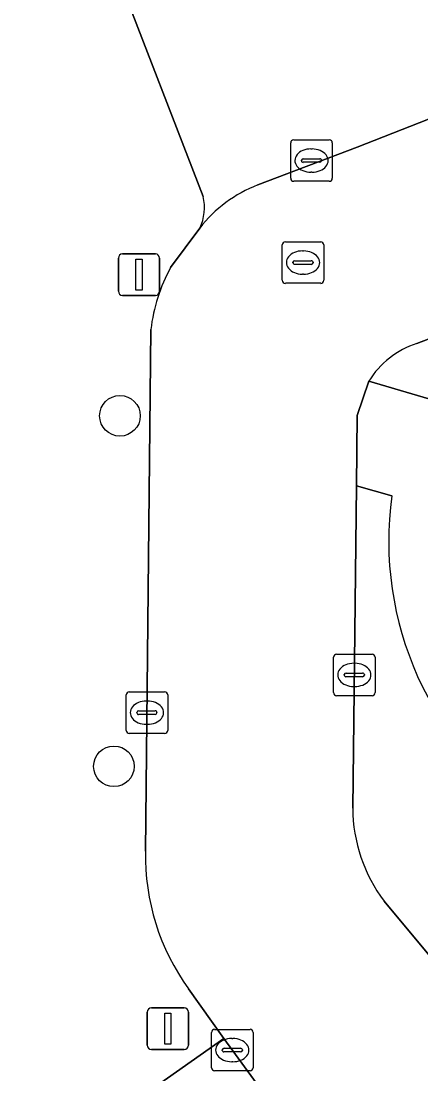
# Model space of a CAD drawing. Extents: x 159262 to 160143, y 383399 to 384319.
# Drawn here: x 159481.87 to 159491.5, y 383543.65 to 383568.99 of the extents above; entities that cross this region are included whole.
import ezdxf

# ---------------------------------------------------------------- set-up
doc = ezdxf.new("R2010")
doc.units = 0
for name, color, linetype in [('IMGEO_Boom', 7, 'Continuous'), ('IMGEO_Groenvoorziening', 7, 'Continuous'), ('IMGEO_Kolk', 7, 'Continuous'), ('IMGEO_Lichtmast', 7, 'Continuous'), ('IMGEO_Parkeervlak_open', 7, 'Continuous'), ('IMGEO_Rijbaan_lokaal_open', 7, 'Continuous'), ('IMGEO_Rioolput', 7, 'Continuous'), ('IMGEO_Voetpad_open', 7, 'Continuous')]:
    doc.layers.add(name, color=color, linetype=linetype)

msp = doc.modelspace()

# ---------------------------------------------------------------- linework, layer by layer
at = {"layer": 'IMGEO_Boom'}
for centre in [(159484.253, 383559.491), (159484.108, 383551.053)]:
    msp.add_circle(centre, 0.489, dxfattribs=at)
at = {"layer": 'IMGEO_Groenvoorziening'}
for points in [[(159502.427, 383565.452), (159500, 383564.523), (159491.401, 383561.23)], [(159490.248, 383560.322), (159494.523, 383559.067)], [(159490.796, 383557.564), (159489.947, 383557.807), (159489.857, 383550.043)], [(159490.611, 383547.805), (159492.891, 383545.075)]]:
    msp.add_lwpolyline(points, dxfattribs=at)
for centre, radius, start, end in [((159492.017, 383559.261), 2.063, 107.3816, 149.06), ((159498.725, 383556.484), 8.002, 172.2425, 235.947), ((159493.644, 383550.073), 3.787, 180.4518, 216.7864)]:
    msp.add_arc(centre, radius, start, end, dxfattribs=at)
at = {"layer": 'IMGEO_Kolk'}
for p, q in [((159488.364, 383565.21), (159488.364, 383566.062)), ((159488.439, 383566.136), (159489.291, 383566.136)), ((159488.852, 383565.916), (159488.877, 383565.916)), ((159489.365, 383566.062), (159489.365, 383565.21)), ((159488.666, 383565.679), (159489.064, 383565.679)), ((159488.623, 383565.63), (159488.623, 383565.642)), ((159489.061, 383565.593), (159488.663, 383565.593)), ((159489.107, 383565.642), (159489.107, 383565.63)), ((159488.875, 383565.356), (159488.85, 383565.356)), ((159489.291, 383565.136), (159488.439, 383565.136)), ((159489.47, 383553.754), (159490.322, 383553.754)), ((159489.395, 383552.828), (159489.395, 383553.68)), ((159489.883, 383553.534), (159489.908, 383553.534)), ((159490.396, 383553.68), (159490.396, 383552.828)), ((159489.654, 383553.248), (159489.654, 383553.26)), ((159489.697, 383553.297), (159490.095, 383553.297)), ((159490.138, 383553.26), (159490.138, 383553.248)), ((159490.092, 383553.211), (159489.694, 383553.211)), ((159484.401, 383551.919), (159484.401, 383552.771)), ((159484.476, 383552.845), (159485.328, 383552.845)), ((159485.402, 383552.771), (159485.402, 383551.919)), ((159490.322, 383552.754), (159489.47, 383552.754)), ((159489.906, 383552.974), (159489.881, 383552.974)), ((159484.889, 383552.625), (159484.914, 383552.625)), ((159484.66, 383552.339), (159484.66, 383552.351)), ((159485.098, 383552.302), (159484.7, 383552.302)), ((159484.703, 383552.388), (159485.101, 383552.388)), ((159485.144, 383552.351), (159485.144, 383552.339)), ((159484.912, 383552.065), (159484.887, 383552.065)), ((159485.328, 383551.845), (159484.476, 383551.845)), ((159486.457, 383543.796), (159486.457, 383544.648)), ((159486.532, 383544.722), (159487.384, 383544.722)), ((159487.458, 383544.648), (159487.458, 383543.796)), ((159486.945, 383544.502), (159486.97, 383544.502)), ((159486.716, 383544.216), (159486.716, 383544.228)), ((159487.154, 383544.179), (159486.756, 383544.179)), ((159486.759, 383544.265), (159487.157, 383544.265)), ((159487.2, 383544.228), (159487.2, 383544.216)), ((159486.968, 383543.942), (159486.943, 383543.942)), ((159487.384, 383543.722), (159486.532, 383543.722))]:
    msp.add_line(p, q, dxfattribs=at)
for points in [[(159488.364, 383565.21), (159488.364, 383566.062)], [(159488.439, 383566.136), (159489.291, 383566.136)], [(159489.365, 383566.062), (159489.365, 383565.21)], [(159489.291, 383565.136), (159488.439, 383565.136)], [(159489.47, 383553.754), (159490.322, 383553.754)], [(159489.395, 383552.828), (159489.395, 383553.68)], [(159490.396, 383553.68), (159490.396, 383552.828)], [(159484.401, 383551.919), (159484.401, 383552.771)], [(159484.476, 383552.845), (159485.328, 383552.845)], [(159485.402, 383552.771), (159485.402, 383551.919)], [(159490.322, 383552.754), (159489.47, 383552.754)], [(159485.328, 383551.845), (159484.476, 383551.845)], [(159486.457, 383543.796), (159486.457, 383544.648)], [(159486.532, 383544.722), (159487.384, 383544.722)], [(159487.458, 383544.648), (159487.458, 383543.796)], [(159487.384, 383543.722), (159486.532, 383543.722)]]:
    msp.add_lwpolyline(points, dxfattribs=at)
for centre, radius, start, end in [((159488.441, 383566.06), 0.0765, 91.552, 178.448), ((159488.441, 383566.06), 0.0765, 91.552, 178.448), ((159489.289, 383566.06), 0.0765, 1.552, 88.448), ((159489.289, 383566.06), 0.0765, 1.552, 88.448), ((159488.663, 383565.639), 0.0403, 85.8775, 175.7526), ((159489.068, 383565.641), 0.0386, 1.7309, 96.639), ((159488.66, 383565.629), 0.0366, 178.938, 274.7102), ((159489.064, 383565.636), 0.043, 264.8664, 352.4533), ((159488.441, 383565.212), 0.0765, 181.552, 268.448), ((159488.441, 383565.212), 0.0765, 181.552, 268.448), ((159489.289, 383565.212), 0.0765, 271.552, 358.448), ((159489.289, 383565.212), 0.0765, 271.552, 358.448), ((159489.472, 383553.678), 0.0765, 91.552, 178.448), ((159489.472, 383553.678), 0.0765, 91.552, 178.448), ((159490.32, 383553.678), 0.0765, 1.552, 88.448), ((159490.32, 383553.678), 0.0765, 1.552, 88.448), ((159489.694, 383553.257), 0.0403, 85.8775, 175.7526), ((159489.691, 383553.247), 0.0366, 178.938, 274.7102), ((159490.095, 383553.254), 0.043, 264.8664, 352.4533), ((159490.099, 383553.259), 0.0386, 1.7309, 96.639), ((159484.478, 383552.769), 0.0765, 91.552, 178.448), ((159484.478, 383552.769), 0.0765, 91.552, 178.448), ((159485.326, 383552.769), 0.0765, 1.552, 88.448), ((159485.326, 383552.769), 0.0765, 1.552, 88.448), ((159489.472, 383552.83), 0.0765, 181.552, 268.448), ((159489.472, 383552.83), 0.0765, 181.552, 268.448), ((159490.32, 383552.83), 0.0765, 271.552, 358.448), ((159490.32, 383552.83), 0.0765, 271.552, 358.448), ((159484.7, 383552.348), 0.0403, 85.8775, 175.7526), ((159484.697, 383552.338), 0.0366, 178.938, 274.7102), ((159485.101, 383552.345), 0.043, 264.8664, 352.4533), ((159485.105, 383552.35), 0.0386, 1.7309, 96.639), ((159484.478, 383551.921), 0.0765, 181.552, 268.448), ((159484.478, 383551.921), 0.0765, 181.552, 268.448), ((159485.326, 383551.921), 0.0765, 271.552, 358.448), ((159485.326, 383551.921), 0.0765, 271.552, 358.448), ((159486.534, 383544.646), 0.0765, 91.552, 178.448), ((159486.534, 383544.646), 0.0765, 91.552, 178.448), ((159487.382, 383544.646), 0.0765, 1.552, 88.448), ((159487.382, 383544.646), 0.0765, 1.552, 88.448), ((159486.756, 383544.225), 0.0403, 85.8775, 175.7526), ((159486.753, 383544.215), 0.0366, 178.938, 274.7102), ((159487.157, 383544.222), 0.043, 264.8664, 352.4533), ((159487.161, 383544.227), 0.0386, 1.7309, 96.639), ((159486.534, 383543.798), 0.0765, 181.552, 268.448), ((159486.534, 383543.798), 0.0765, 181.552, 268.448), ((159487.382, 383543.798), 0.0765, 271.552, 358.448), ((159487.382, 383543.798), 0.0765, 271.552, 358.448)]:
    msp.add_arc(centre, radius, start, end, dxfattribs=at)
for centre, major_axis, ratio, start_param, end_param in [((159488.851, 383565.636), (-0.387, 0.002), 0.722429, 4.712389, 7.853982), ((159488.876, 383565.636), (-0.39, 0.002), 0.717154, 1.570796, 4.712389), ((159489.882, 383553.254), (-0.387, 0.002), 0.722429, 4.712389, 7.853982), ((159489.907, 383553.254), (-0.39, 0.002), 0.717154, 1.570796, 4.712389), ((159484.888, 383552.345), (-0.387, 0.002), 0.722429, 4.712389, 7.853982), ((159484.913, 383552.345), (-0.39, 0.002), 0.717154, 1.570796, 4.712389), ((159486.944, 383544.222), (-0.387, 0.002), 0.722429, 4.712389, 7.853982), ((159486.969, 383544.222), (-0.39, 0.002), 0.717154, 1.570796, 4.712389)]:
    msp.add_ellipse(centre, major_axis=major_axis, ratio=ratio, start_param=start_param, end_param=end_param, dxfattribs=at)
at = {"layer": 'IMGEO_Lichtmast'}
for p, q in [((159484.316, 383563.388), (159485.106, 383563.388)), ((159485.106, 383563.388), (159484.316, 383563.388)), ((159484.216, 383562.488), (159484.216, 383563.288)), ((159484.216, 383563.288), (159484.216, 383562.488)), ((159485.206, 383563.288), (159485.206, 383562.488)), ((159485.206, 383562.488), (159485.206, 383563.288)), ((159485.106, 383562.388), (159484.316, 383562.388)), ((159484.316, 383562.388), (159485.106, 383562.388)), ((159484.911, 383544.338), (159484.911, 383545.138)), ((159484.911, 383545.138), (159484.911, 383544.338)), ((159485.011, 383545.238), (159485.801, 383545.238)), ((159485.801, 383545.238), (159485.011, 383545.238)), ((159485.901, 383545.138), (159485.901, 383544.338)), ((159485.901, 383544.338), (159485.901, 383545.138)), ((159485.801, 383544.238), (159485.011, 383544.238)), ((159485.011, 383544.238), (159485.801, 383544.238))]:
    msp.add_line(p, q, dxfattribs=at)
for points in [[(159484.636, 383563.263), (159484.786, 383563.263), (159484.786, 383562.513), (159484.636, 383562.513), (159484.636, 383563.263)], [(159485.331, 383545.113), (159485.481, 383545.113), (159485.481, 383544.363), (159485.331, 383544.363), (159485.331, 383545.113)]]:
    msp.add_lwpolyline(points, dxfattribs=at)
for centre, start, end in [((159484.316, 383563.288), 90, 180), ((159484.316, 383563.288), 90, 180), ((159485.106, 383563.288), 0, 90), ((159485.106, 383563.288), 360, 90), ((159484.316, 383562.488), 180, 270), ((159484.316, 383562.488), 180, 270), ((159485.106, 383562.488), 270, 0), ((159485.106, 383562.488), 270, 0), ((159485.011, 383545.138), 90, 180), ((159485.011, 383545.138), 90, 180), ((159485.801, 383545.138), 0, 90), ((159485.801, 383545.138), 360, 90), ((159485.011, 383544.338), 180, 270), ((159485.011, 383544.338), 180, 270), ((159485.801, 383544.338), 270, 0), ((159485.801, 383544.338), 270, 0)]:
    msp.add_arc(centre, 0.1, start, end, dxfattribs=at)
at = {"layer": 'IMGEO_Parkeervlak_open'}
msp.add_lwpolyline([(159487.574, 383565.048), (159489.966, 383565.954), (159500, 383569.902), (159511.675, 383574.392), (159509.54, 383579.977), (159500, 383576.298), (159491.132, 383572.812), (159484.177, 383570.154), (159486.256, 383564.773)], dxfattribs=at)
msp.add_lwpolyline([(159489.801, 383540.323), (159486.755, 383544.503), (159481.978, 383541.136), (159484.997, 383536.939)], close=True, dxfattribs=at)
for centre, radius, start, end in [((159488.759, 383561.984), 3.285, 111.1508, 141.905), ((159485.181, 383564.503), 1.108, 333.6288, 14.087)]:
    msp.add_arc(centre, radius, start, end, dxfattribs=at)
at = {"layer": 'IMGEO_Rijbaan_lokaal_open'}
for points in [[(159513.981, 383569.878), (159539.603, 383579.714), (159537.779, 383584.462), (159536.862, 383584.072), (159536.716, 383584.016), (159516.852, 383576.397), (159514.023, 383575.279), (159511.675, 383574.392), (159500, 383569.902), (159489.966, 383565.954), (159487.574, 383565.048)], [(159491.401, 383561.23), (159500, 383564.523), (159502.427, 383565.452)], [(159486.174, 383564.011), (159485.473, 383563.062)], [(159484.996, 383561.569), (159484.87, 383549.008)], [(159489.857, 383550.043), (159489.947, 383557.807), (159489.967, 383559.502), (159490.248, 383560.322)], [(159485.905, 383545.698), (159486.755, 383544.503), (159489.801, 383540.323), (159490.035, 383540.035), (159490.689, 383539.176), (159496.038, 383538.77), (159496.488, 383539.005), (159500, 383541.647), (159513.356, 383551.255), (159513.719, 383551.536)], [(159492.891, 383545.075), (159490.611, 383547.805)]]:
    msp.add_lwpolyline(points, dxfattribs=at)
for centre, radius, start, end in [((159488.759, 383561.984), 3.285, 111.1508, 141.905), ((159489.101, 383561.08), 4.134, 151.3547, 173.2089), ((159492.017, 383559.261), 2.063, 107.3816, 149.06), ((159493.644, 383550.073), 3.787, 180.4518, 216.7864), ((159490.256, 383548.875), 5.387, 178.5873, 216.1405)]:
    msp.add_arc(centre, radius, start, end, dxfattribs=at)
at = {"layer": 'IMGEO_Rioolput'}
for p, q in [((159488.235, 383563.68), (159489.087, 383563.68)), ((159488.16, 383562.754), (159488.16, 383563.606)), ((159488.648, 383563.46), (159488.673, 383563.46)), ((159489.161, 383563.606), (159489.161, 383562.754)), ((159488.419, 383563.174), (159488.419, 383563.186)), ((159488.857, 383563.137), (159488.459, 383563.137)), ((159488.462, 383563.223), (159488.86, 383563.223)), ((159488.903, 383563.186), (159488.903, 383563.174)), ((159488.671, 383562.9), (159488.646, 383562.9)), ((159489.087, 383562.68), (159488.235, 383562.68))]:
    msp.add_line(p, q, dxfattribs=at)
for points in [[(159488.235, 383563.68), (159489.087, 383563.68)], [(159488.16, 383562.754), (159488.16, 383563.606)], [(159489.161, 383563.606), (159489.161, 383562.754)], [(159489.087, 383562.68), (159488.235, 383562.68)]]:
    msp.add_lwpolyline(points, dxfattribs=at)
for centre, radius, start, end in [((159488.237, 383563.604), 0.0765, 91.552, 178.448), ((159488.237, 383563.604), 0.0765, 91.552, 178.448), ((159489.085, 383563.604), 0.0765, 1.552, 88.448), ((159489.085, 383563.604), 0.0765, 1.552, 88.448), ((159488.459, 383563.183), 0.0403, 85.8775, 175.7526), ((159488.456, 383563.173), 0.0366, 178.938, 274.7102), ((159488.86, 383563.18), 0.043, 264.8664, 352.4533), ((159488.864, 383563.185), 0.0386, 1.7309, 96.639), ((159488.237, 383562.756), 0.0765, 181.552, 268.448), ((159488.237, 383562.756), 0.0765, 181.552, 268.448), ((159489.085, 383562.756), 0.0765, 271.552, 358.448), ((159489.085, 383562.756), 0.0765, 271.552, 358.448)]:
    msp.add_arc(centre, radius, start, end, dxfattribs=at)
for centre, major_axis, ratio, start_param, end_param in [((159488.647, 383563.18), (-0.387, 0.002), 0.722429, 4.712389, 7.853982), ((159488.672, 383563.18), (-0.39, 0.002), 0.717154, 1.570796, 4.712389)]:
    msp.add_ellipse(centre, major_axis=major_axis, ratio=ratio, start_param=start_param, end_param=end_param, dxfattribs=at)
at = {"layer": 'IMGEO_Voetpad_open'}
for points in [[(159511.382, 383583.511), (159509.784, 383582.889), (159500, 383579.084), (159482.758, 383572.378), (159480.868, 383569.607), (159480.537, 383538.62), (159482.829, 383535.412), (159484.997, 383536.939), (159481.978, 383541.136), (159486.755, 383544.503), (159485.905, 383545.698)], [(159486.256, 383564.773), (159484.177, 383570.154), (159491.132, 383572.812), (159500, 383576.298), (159509.54, 383579.977), (159511.675, 383574.392), (159514.023, 383575.279), (159513.862, 383575.698), (159516.685, 383576.793), (159516.852, 383576.397)], [(159485.473, 383563.062), (159486.174, 383564.011)], [(159484.87, 383549.008), (159484.996, 383561.569)], [(159494.523, 383559.067), (159490.248, 383560.322), (159489.967, 383559.502), (159489.947, 383557.807), (159490.796, 383557.564)]]:
    msp.add_lwpolyline(points, dxfattribs=at)
for centre, radius, start, end in [((159485.181, 383564.503), 1.108, 333.6288, 14.087), ((159489.101, 383561.08), 4.134, 151.3547, 173.2089), ((159498.725, 383556.484), 8.002, 172.2425, 235.947), ((159490.256, 383548.875), 5.387, 178.5873, 216.1405)]:
    msp.add_arc(centre, radius, start, end, dxfattribs=at)

doc.saveas('drawing.dxf')
